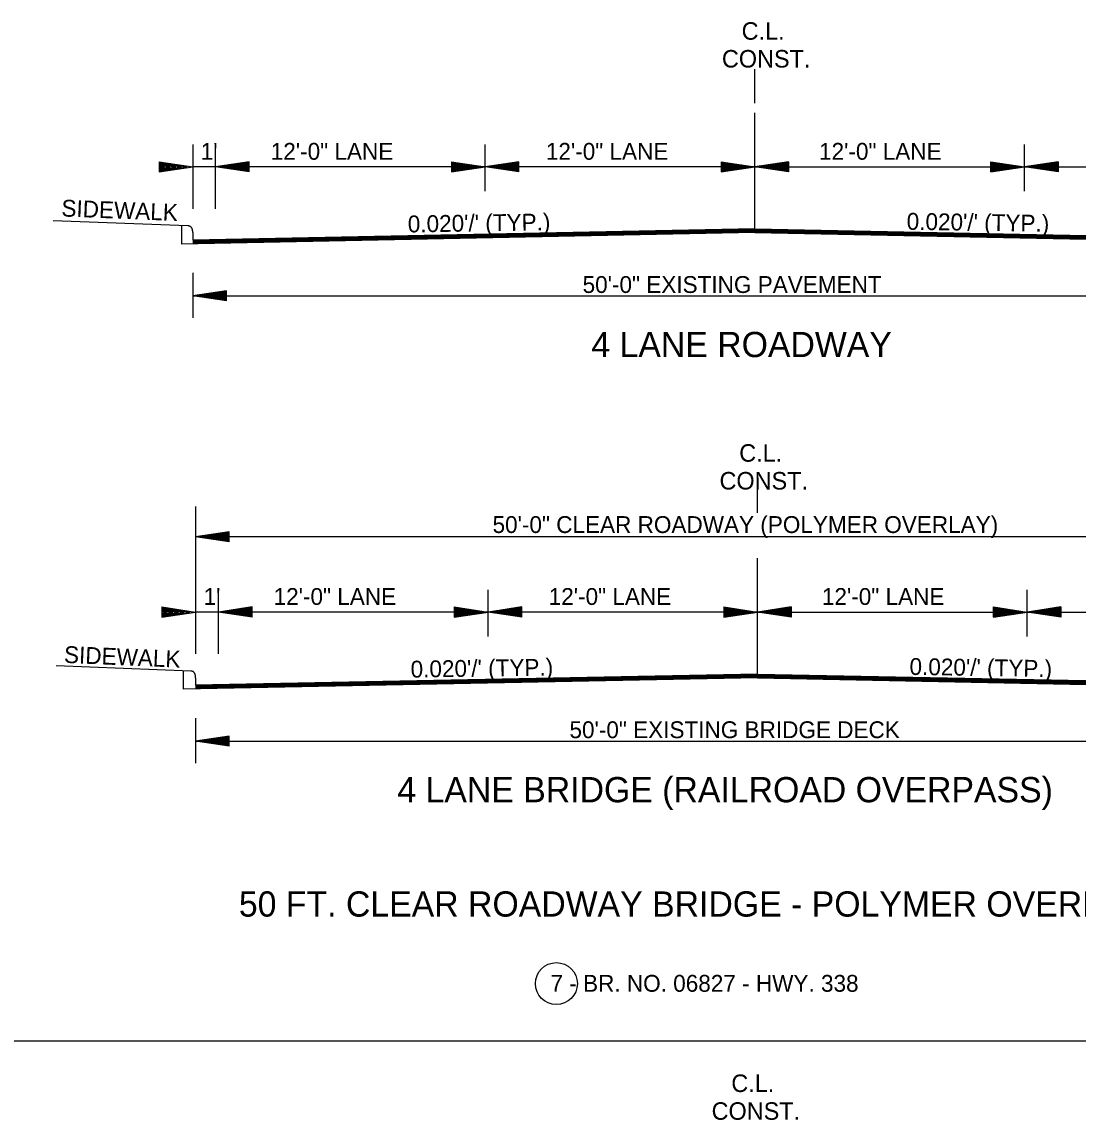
# Model space of a CAD drawing. Extents: x 544199 to 1930787, y -1968972 to 596640.
# Drawn here: x 546426.9 to 546896.9, y -1951723.5 to -1951234.6 of the extents above; entities that cross this region are included whole.
import ezdxf

# ---------------------------------------------------------------- set-up
doc = ezdxf.new("R2010")
doc.units = 0
doc.layers.add('R_Border', color=7, linetype='Continuous')
doc.layers.add('R_Draft', color=7, linetype='Continuous')

msp = doc.modelspace()

# ---------------------------------------------------------------- linework, layer by layer
at = {"layer": 'R_Border'}
for p, q in [((546753.06, -1951326.75), (546753.06, -1951275.08)), ((546753.06, -1951326.75), (546753.06, -1951275.08)), ((546513.06, -1951299.14), (546503.06, -1951299.14)), ((546500.78, -1951325.42), (546440.84, -1951323.11)), ((546498.04, -1951333.52), (546498.04, -1951325.39)), ((546754.32, -1951524.97), (546754.32, -1951473.3)), ((546754.32, -1951524.97), (546754.32, -1951473.3)), ((546514.32, -1951497.36), (546504.32, -1951497.36)), ((546502.04, -1951523.64), (546442.1, -1951521.33)), ((546498.72, -1951531.75), (546498.72, -1951523.86)), ((546229.61, -1951688.22), (547188.45, -1951688.22))]:
    msp.add_line(p, q, dxfattribs=at)
msp.add_circle((546664.76, -1951662.79), 9.34, dxfattribs=at)
for points in [[(546502.93, -1951328.41), (546502.85, -1951325.46), (546500.78, -1951325.42)], [(546504.19, -1951526.63), (546504.11, -1951523.68), (546502.04, -1951523.64)]]:
    msp.add_open_spline(points, degree=2, dxfattribs=at)
at = {"layer": 'R_Draft'}
for p, q in [((546753.06, -1951270.78), (546753.06, -1951255.63)), ((546502.93, -1951289.25), (546502.93, -1951317.8)), ((546513.06, -1951317.8), (546513.06, -1951289.25)), ((546633.06, -1951310.02), (546633.06, -1951289.25)), ((546873.06, -1951310.02), (546873.06, -1951289.25)), ((546487.93, -1951296.89), (546502.93, -1951299.14)), ((546487.93, -1951296.89), (546487.93, -1951301.39)), ((546487.93, -1951297.27), (546500.43, -1951299.14)), ((546487.93, -1951297.65), (546497.85, -1951299.14)), ((546487.93, -1951298.02), (546495.35, -1951299.14)), ((546487.93, -1951298.41), (546492.81, -1951299.14)), ((546487.93, -1951298.79), (546490.3, -1951299.14)), ((546487.93, -1951301.39), (546502.93, -1951299.14)), ((546487.93, -1951299.88), (546492.81, -1951299.14)), ((546487.93, -1951300.63), (546497.85, -1951299.14)), ((546487.93, -1951301.02), (546500.43, -1951299.14)), ((546487.93, -1951300.26), (546495.35, -1951299.14)), ((546487.93, -1951299.49), (546490.3, -1951299.14)), ((546528.06, -1951296.89), (546513.06, -1951299.14)), ((546633.06, -1951299.14), (546513.06, -1951299.14)), ((546528.06, -1951301.39), (546513.06, -1951299.14)), ((546528.06, -1951297.27), (546515.56, -1951299.14)), ((546528.06, -1951301.02), (546515.56, -1951299.14)), ((546528.06, -1951297.65), (546518.14, -1951299.14)), ((546528.06, -1951300.63), (546518.14, -1951299.14)), ((546528.06, -1951298.02), (546520.64, -1951299.14)), ((546528.06, -1951300.26), (546520.64, -1951299.14)), ((546528.06, -1951298.41), (546523.18, -1951299.14)), ((546528.06, -1951299.87), (546523.18, -1951299.14)), ((546528.06, -1951298.79), (546525.69, -1951299.14)), ((546528.06, -1951299.49), (546525.69, -1951299.14)), ((546528.06, -1951301.39), (546528.06, -1951296.89)), ((546618.06, -1951296.89), (546633.06, -1951299.14)), ((546618.06, -1951296.89), (546618.06, -1951301.39)), ((546618.06, -1951297.27), (546630.55, -1951299.14)), ((546618.06, -1951297.65), (546627.97, -1951299.14)), ((546618.06, -1951298.02), (546625.47, -1951299.14)), ((546618.06, -1951298.41), (546622.93, -1951299.14)), ((546618.06, -1951298.79), (546620.43, -1951299.14)), ((546618.06, -1951301.39), (546633.06, -1951299.14)), ((546618.06, -1951299.88), (546622.93, -1951299.14)), ((546618.06, -1951300.63), (546627.97, -1951299.14)), ((546618.06, -1951301.02), (546630.55, -1951299.14)), ((546618.06, -1951300.26), (546625.47, -1951299.14)), ((546618.06, -1951299.49), (546620.43, -1951299.14)), ((546648.06, -1951296.89), (546633.06, -1951299.14)), ((546648.06, -1951301.39), (546633.06, -1951299.14)), ((546753.06, -1951299.14), (546633.06, -1951299.14)), ((546648.06, -1951297.27), (546635.56, -1951299.14)), ((546648.06, -1951301.02), (546635.56, -1951299.14)), ((546648.06, -1951297.65), (546638.14, -1951299.14)), ((546648.06, -1951300.63), (546638.14, -1951299.14)), ((546648.06, -1951298.02), (546640.64, -1951299.14)), ((546648.06, -1951300.26), (546640.64, -1951299.14)), ((546648.06, -1951298.41), (546643.18, -1951299.14)), ((546648.06, -1951299.87), (546643.18, -1951299.14)), ((546648.06, -1951298.79), (546645.69, -1951299.14)), ((546648.06, -1951299.49), (546645.69, -1951299.14)), ((546648.06, -1951301.39), (546648.06, -1951296.89)), ((546738.06, -1951296.89), (546753.06, -1951299.14)), ((546738.06, -1951296.89), (546738.06, -1951301.39)), ((546738.06, -1951297.27), (546750.55, -1951299.14)), ((546738.06, -1951297.65), (546747.97, -1951299.14)), ((546738.06, -1951298.02), (546745.47, -1951299.14)), ((546738.06, -1951298.41), (546742.93, -1951299.14)), ((546738.06, -1951298.79), (546740.43, -1951299.14)), ((546738.06, -1951301.39), (546753.06, -1951299.14)), ((546738.06, -1951299.88), (546742.93, -1951299.14)), ((546738.06, -1951300.63), (546747.97, -1951299.14)), ((546738.06, -1951301.02), (546750.55, -1951299.14)), ((546738.06, -1951300.26), (546745.47, -1951299.14)), ((546738.06, -1951299.49), (546740.43, -1951299.14)), ((546768.06, -1951296.89), (546753.06, -1951299.14)), ((546768.06, -1951301.39), (546753.06, -1951299.14)), ((546753.06, -1951299.14), (546873.06, -1951299.14)), ((546768.06, -1951297.27), (546755.56, -1951299.14)), ((546768.06, -1951301.02), (546755.56, -1951299.14)), ((546768.06, -1951297.65), (546758.14, -1951299.14)), ((546768.06, -1951300.63), (546758.14, -1951299.14)), ((546768.06, -1951298.02), (546760.64, -1951299.14)), ((546768.06, -1951300.26), (546760.64, -1951299.14)), ((546768.06, -1951298.41), (546763.18, -1951299.14)), ((546768.06, -1951299.88), (546763.18, -1951299.14)), ((546768.06, -1951298.79), (546765.69, -1951299.14)), ((546768.06, -1951299.49), (546765.69, -1951299.14)), ((546768.06, -1951296.89), (546768.06, -1951301.39)), ((546858.06, -1951296.89), (546873.06, -1951299.14)), ((546858.06, -1951301.39), (546858.06, -1951296.89)), ((546858.06, -1951297.27), (546870.55, -1951299.14)), ((546858.06, -1951297.65), (546867.97, -1951299.14)), ((546858.06, -1951298.02), (546865.47, -1951299.14)), ((546858.06, -1951298.41), (546862.93, -1951299.14)), ((546858.06, -1951298.79), (546860.43, -1951299.14)), ((546858.06, -1951301.39), (546873.06, -1951299.14)), ((546858.06, -1951299.87), (546862.93, -1951299.14)), ((546858.06, -1951300.63), (546867.97, -1951299.14)), ((546858.06, -1951301.02), (546870.55, -1951299.14)), ((546858.06, -1951300.26), (546865.47, -1951299.14)), ((546858.06, -1951299.49), (546860.43, -1951299.14)), ((546888.06, -1951296.89), (546873.06, -1951299.14)), ((546888.06, -1951301.39), (546873.06, -1951299.14)), ((546873.06, -1951299.14), (546993.06, -1951299.14)), ((546888.06, -1951297.27), (546875.56, -1951299.14)), ((546888.06, -1951301.02), (546875.56, -1951299.14)), ((546888.06, -1951297.65), (546878.14, -1951299.14)), ((546888.06, -1951300.63), (546878.14, -1951299.14)), ((546888.06, -1951298.02), (546880.64, -1951299.14)), ((546888.06, -1951300.26), (546880.64, -1951299.14)), ((546888.06, -1951298.41), (546883.18, -1951299.14)), ((546888.06, -1951299.88), (546883.18, -1951299.14)), ((546888.06, -1951298.79), (546885.69, -1951299.14)), ((546888.06, -1951299.49), (546885.69, -1951299.14)), ((546888.06, -1951296.89), (546888.06, -1951301.39)), ((546753.09, -1951328.42), (546498.04, -1951333.52)), ((546753.06, -1951326.75), (546502.93, -1951331.75)), ((546753.06, -1951327.05), (546502.93, -1951332.05)), ((546753.07, -1951327.35), (546502.93, -1951332.35)), ((546753.08, -1951327.65), (546502.93, -1951332.65)), ((546753.08, -1951327.95), (546502.93, -1951332.95)), ((546753.09, -1951328.25), (546502.93, -1951333.25)), ((546502.93, -1951328.41), (546502.93, -1951330.08)), ((546753.02, -1951328.42), (547007.81, -1951333.51)), ((546753.03, -1951327.95), (547003.18, -1951332.95)), ((546753.03, -1951328.25), (547003.18, -1951333.25)), ((546753.04, -1951327.65), (547003.18, -1951332.65)), ((546753.05, -1951327.05), (547003.18, -1951332.05)), ((546753.05, -1951327.35), (547003.18, -1951332.35)), ((546753.06, -1951326.75), (547003.18, -1951331.75)), ((546502.93, -1951330.08), (546502.93, -1951331.75)), ((546502.93, -1951346.36), (546502.93, -1951366.36)), ((546517.93, -1951354.36), (546502.93, -1951356.61)), ((546502.93, -1951356.61), (547003.18, -1951356.61)), ((546517.93, -1951358.86), (546502.93, -1951356.61)), ((546517.93, -1951354.73), (546505.44, -1951356.61)), ((546517.93, -1951358.48), (546505.44, -1951356.61)), ((546517.93, -1951355.11), (546508.02, -1951356.61)), ((546517.93, -1951358.1), (546508.02, -1951356.61)), ((546517.93, -1951355.49), (546510.51, -1951356.61)), ((546517.93, -1951357.72), (546510.51, -1951356.61)), ((546517.93, -1951355.87), (546513.06, -1951356.61)), ((546517.93, -1951357.33), (546513.06, -1951356.61)), ((546517.93, -1951356.25), (546515.56, -1951356.61)), ((546517.93, -1951356.96), (546515.56, -1951356.61)), ((546517.93, -1951358.86), (546517.93, -1951354.36)), ((546754.32, -1951450.41), (546754.32, -1951441.11)), ((546754.32, -1951453.22), (546754.32, -1951445.37)), ((546504.19, -1951450.37), (546504.19, -1951516.02)), ((546519.19, -1951461.58), (546504.19, -1951463.83)), ((546519.19, -1951466.08), (546504.19, -1951463.83)), ((547004.44, -1951463.83), (546504.19, -1951463.83)), ((546519.19, -1951461.95), (546506.7, -1951463.83)), ((546519.19, -1951465.7), (546506.7, -1951463.83)), ((546519.19, -1951462.33), (546509.28, -1951463.83)), ((546519.19, -1951465.32), (546509.28, -1951463.83)), ((546519.19, -1951462.71), (546511.78, -1951463.83)), ((546519.19, -1951464.94), (546511.78, -1951463.83)), ((546519.19, -1951463.09), (546514.32, -1951463.83)), ((546519.19, -1951464.55), (546514.32, -1951463.83)), ((546519.19, -1951463.47), (546516.82, -1951463.83)), ((546519.19, -1951464.18), (546516.82, -1951463.83)), ((546519.19, -1951466.08), (546519.19, -1951461.58)), ((546514.32, -1951516.02), (546514.32, -1951487.47)), ((546634.32, -1951508.24), (546634.32, -1951487.47)), ((546874.32, -1951508.24), (546874.32, -1951487.47)), ((546489.19, -1951495.11), (546504.19, -1951497.36)), ((546489.19, -1951495.11), (546489.19, -1951499.61)), ((546489.19, -1951495.49), (546501.69, -1951497.36)), ((546529.32, -1951495.11), (546514.32, -1951497.36)), ((546529.32, -1951495.49), (546516.82, -1951497.36)), ((546529.32, -1951499.61), (546529.32, -1951495.11)), ((546619.32, -1951495.11), (546634.32, -1951497.36)), ((546619.32, -1951495.11), (546619.32, -1951499.61)), ((546619.32, -1951495.49), (546631.81, -1951497.36)), ((546649.32, -1951495.11), (546634.32, -1951497.36)), ((546649.32, -1951495.49), (546636.82, -1951497.36)), ((546649.32, -1951499.61), (546649.32, -1951495.11)), ((546739.32, -1951495.11), (546754.32, -1951497.36)), ((546739.32, -1951495.11), (546739.32, -1951499.61)), ((546739.32, -1951495.49), (546751.81, -1951497.36)), ((546769.32, -1951495.11), (546754.32, -1951497.36)), ((546769.32, -1951495.49), (546756.82, -1951497.36)), ((546769.32, -1951495.11), (546769.32, -1951499.61)), ((546859.32, -1951495.11), (546874.32, -1951497.36)), ((546859.32, -1951499.61), (546859.32, -1951495.11)), ((546859.32, -1951495.49), (546871.81, -1951497.36)), ((546889.32, -1951495.11), (546874.32, -1951497.36)), ((546889.32, -1951495.49), (546876.82, -1951497.36)), ((546889.32, -1951495.11), (546889.32, -1951499.61)), ((546489.19, -1951495.87), (546499.11, -1951497.36)), ((546489.19, -1951496.25), (546496.61, -1951497.36)), ((546489.19, -1951496.64), (546494.07, -1951497.36)), ((546489.19, -1951497.01), (546491.56, -1951497.36)), ((546489.19, -1951499.61), (546504.19, -1951497.36)), ((546489.19, -1951498.1), (546494.07, -1951497.36)), ((546489.19, -1951498.86), (546499.11, -1951497.36)), ((546489.19, -1951499.24), (546501.69, -1951497.36)), ((546489.19, -1951498.48), (546496.61, -1951497.36)), ((546489.19, -1951497.72), (546491.56, -1951497.36)), ((546634.32, -1951497.36), (546514.32, -1951497.36)), ((546529.32, -1951499.61), (546514.32, -1951497.36)), ((546529.32, -1951499.24), (546516.82, -1951497.36)), ((546529.32, -1951495.87), (546519.4, -1951497.36)), ((546529.32, -1951498.86), (546519.4, -1951497.36)), ((546529.32, -1951496.25), (546521.9, -1951497.36)), ((546529.32, -1951498.48), (546521.9, -1951497.36)), ((546529.32, -1951496.63), (546524.44, -1951497.36)), ((546529.32, -1951498.09), (546524.44, -1951497.36)), ((546529.32, -1951497.01), (546526.95, -1951497.36)), ((546529.32, -1951497.72), (546526.95, -1951497.36)), ((546619.32, -1951495.87), (546629.23, -1951497.36)), ((546619.32, -1951496.25), (546626.74, -1951497.36)), ((546619.32, -1951496.64), (546624.19, -1951497.36)), ((546619.32, -1951497.01), (546621.69, -1951497.36)), ((546619.32, -1951499.61), (546634.32, -1951497.36)), ((546619.32, -1951498.1), (546624.19, -1951497.36)), ((546619.32, -1951498.86), (546629.23, -1951497.36)), ((546619.32, -1951499.24), (546631.81, -1951497.36)), ((546619.32, -1951498.48), (546626.74, -1951497.36)), ((546619.32, -1951497.72), (546621.69, -1951497.36)), ((546649.32, -1951499.61), (546634.32, -1951497.36)), ((546754.32, -1951497.36), (546634.32, -1951497.36)), ((546649.32, -1951499.24), (546636.82, -1951497.36)), ((546649.32, -1951495.87), (546639.4, -1951497.36)), ((546649.32, -1951498.86), (546639.4, -1951497.36)), ((546649.32, -1951496.25), (546641.9, -1951497.36)), ((546649.32, -1951498.48), (546641.9, -1951497.36)), ((546649.32, -1951496.63), (546644.44, -1951497.36)), ((546649.32, -1951498.09), (546644.44, -1951497.36)), ((546649.32, -1951497.01), (546646.95, -1951497.36)), ((546649.32, -1951497.72), (546646.95, -1951497.36)), ((546739.32, -1951495.87), (546749.23, -1951497.36)), ((546739.32, -1951496.25), (546746.74, -1951497.36)), ((546739.32, -1951496.64), (546744.19, -1951497.36)), ((546739.32, -1951497.01), (546741.69, -1951497.36)), ((546739.32, -1951499.61), (546754.32, -1951497.36)), ((546739.32, -1951498.1), (546744.19, -1951497.36)), ((546739.32, -1951498.86), (546749.23, -1951497.36)), ((546739.32, -1951499.24), (546751.81, -1951497.36)), ((546739.32, -1951498.48), (546746.74, -1951497.36)), ((546739.32, -1951497.72), (546741.69, -1951497.36)), ((546769.32, -1951499.61), (546754.32, -1951497.36)), ((546754.32, -1951497.36), (546874.32, -1951497.36)), ((546769.32, -1951499.24), (546756.82, -1951497.36)), ((546769.32, -1951495.87), (546759.4, -1951497.36)), ((546769.32, -1951498.86), (546759.4, -1951497.36)), ((546769.32, -1951496.25), (546761.9, -1951497.36)), ((546769.32, -1951498.48), (546761.9, -1951497.36)), ((546769.32, -1951496.64), (546764.44, -1951497.36)), ((546769.32, -1951498.1), (546764.44, -1951497.36)), ((546769.32, -1951497.01), (546766.95, -1951497.36)), ((546769.32, -1951497.72), (546766.95, -1951497.36)), ((546859.32, -1951495.87), (546869.23, -1951497.36)), ((546859.32, -1951496.25), (546866.74, -1951497.36)), ((546859.32, -1951496.63), (546864.19, -1951497.36)), ((546859.32, -1951497.01), (546861.69, -1951497.36)), ((546859.32, -1951499.61), (546874.32, -1951497.36)), ((546859.32, -1951498.09), (546864.19, -1951497.36)), ((546859.32, -1951498.86), (546869.23, -1951497.36)), ((546859.32, -1951499.24), (546871.81, -1951497.36)), ((546859.32, -1951498.48), (546866.74, -1951497.36)), ((546859.32, -1951497.72), (546861.69, -1951497.36)), ((546889.32, -1951499.61), (546874.32, -1951497.36)), ((546874.32, -1951497.36), (546994.32, -1951497.36)), ((546889.32, -1951499.24), (546876.82, -1951497.36)), ((546889.32, -1951495.87), (546879.4, -1951497.36)), ((546889.32, -1951498.86), (546879.4, -1951497.36)), ((546889.32, -1951496.25), (546881.9, -1951497.36)), ((546889.32, -1951498.48), (546881.9, -1951497.36)), ((546889.32, -1951496.64), (546884.44, -1951497.36)), ((546889.32, -1951498.1), (546884.44, -1951497.36)), ((546889.32, -1951497.01), (546886.95, -1951497.36)), ((546889.32, -1951497.72), (546886.95, -1951497.36)), ((546754.32, -1951524.97), (546504.19, -1951529.97)), ((546754.32, -1951524.97), (547004.44, -1951529.97)), ((546754.35, -1951526.64), (546498.72, -1951531.75)), ((546754.32, -1951525.27), (546504.19, -1951530.27)), ((546754.33, -1951525.57), (546504.19, -1951530.57)), ((546754.34, -1951525.87), (546504.19, -1951530.87)), ((546754.34, -1951526.17), (546504.19, -1951531.17)), ((546754.35, -1951526.47), (546504.19, -1951531.47)), ((546504.19, -1951526.63), (546504.19, -1951528.3)), ((546504.19, -1951528.3), (546504.19, -1951529.97)), ((546754.28, -1951526.64), (547009.04, -1951531.74)), ((546754.29, -1951526.17), (547004.44, -1951531.17)), ((546754.29, -1951526.47), (547004.44, -1951531.47)), ((546754.3, -1951525.87), (547004.44, -1951530.87)), ((546754.31, -1951525.27), (547004.44, -1951530.27)), ((546754.31, -1951525.57), (547004.44, -1951530.57)), ((546504.19, -1951544.58), (546504.19, -1951564.58)), ((546519.19, -1951552.58), (546504.19, -1951554.83)), ((546519.19, -1951552.95), (546506.7, -1951554.83)), ((546519.19, -1951553.34), (546509.28, -1951554.83)), ((546519.19, -1951553.71), (546511.78, -1951554.83)), ((546519.19, -1951554.09), (546514.32, -1951554.83)), ((546519.19, -1951557.08), (546519.19, -1951552.58)), ((546504.19, -1951554.83), (547004.44, -1951554.83)), ((546519.19, -1951557.08), (546504.19, -1951554.83)), ((546519.19, -1951556.7), (546506.7, -1951554.83)), ((546519.19, -1951556.32), (546509.28, -1951554.83)), ((546519.19, -1951555.95), (546511.78, -1951554.83)), ((546519.19, -1951555.56), (546514.32, -1951554.83)), ((546519.19, -1951554.48), (546516.82, -1951554.83)), ((546519.19, -1951555.18), (546516.82, -1951554.83))]:
    msp.add_line(p, q, dxfattribs=at)

# ---------------------------------------------------------------- texts
for s, height, p in [('C.L.', 7.8, (546747.21, -1951242.53)), ('CONST.', 7.8, (546738.43, -1951254.9)), ("1'", 7.5, (546506.48, -1951295.97)), ('12\'-0" LANE', 7.5, (546537.63, -1951295.97)), ('12\'-0" LANE', 7.5, (546660.07, -1951295.97)), ('12\'-0" LANE', 7.5, (546781.67, -1951295.97)), ('50\'-0" EXISTING PAVEMENT', 7.5, (546676.43, -1951355.28)), ('4 LANE ROADWAY', 11.25, (546680.33, -1951383.85)), ('C.L.', 7.8, (546746.13, -1951430.43)), ('CONST.', 7.8, (546737.35, -1951442.8)), ('50\'-0" CLEAR ROADWAY (POLYMER OVERLAY)', 7.5, (546636.35, -1951462.16)), ("1'", 7.5, (546507.74, -1951494.19)), ('12\'-0" LANE', 7.5, (546538.9, -1951494.19)), ('12\'-0" LANE', 7.5, (546661.34, -1951494.19)), ('12\'-0" LANE', 7.5, (546782.93, -1951494.19)), ('50\'-0" EXISTING BRIDGE DECK', 7.5, (546670.58, -1951553.51)), ('4 LANE BRIDGE (RAILROAD OVERPASS)', 11.25, (546593.98, -1951582.07)), ('50 FT. CLEAR ROADWAY BRIDGE - POLYMER OVERLAY', 11.25, (546523.44, -1951632.97)), ('7 - BR. NO. 06827 - HWY. 338', 7.5, (546662.14, -1951666.43)), ('C.L.', 7.8, (546742.62, -1951711.07)), ('CONST.', 7.8, (546733.84, -1951723.44))]:
    msp.add_text(s, height=height, dxfattribs=at).set_placement(p)
for s, rotation, p in [('SIDEWALK', 357.7238, (546444.34, -1951321.19)), ("0.020'/' (TYP.)", 0.8719, (546598.67, -1951328.34)), ("0.020'/' (TYP.)", 359.1281, (546820.62, -1951327.11)), ('SIDEWALK', 357.6031, (546445.49, -1951519.96)), ("0.020'/' (TYP.)", 0.8719, (546599.93, -1951526.56)), ("0.020'/' (TYP.)", 359.1281, (546821.88, -1951525.33))]:
    msp.add_text(s, height=7.5, rotation=rotation, dxfattribs=at).set_placement(p)

doc.saveas('drawing.dxf')
